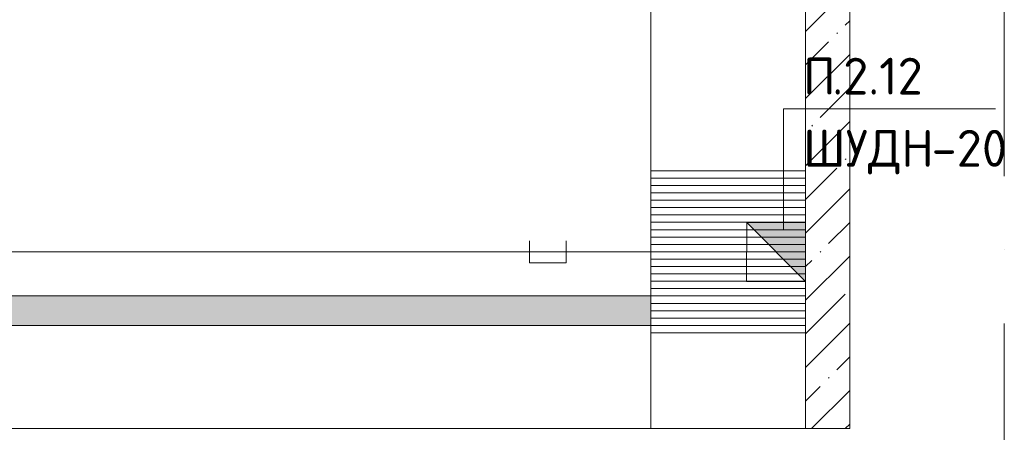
# Model space of a CAD drawing. Header units: millimetres. Extents: x -32229 to 291619, y -13689 to 125138.
# Tile 548 of 565: x 120018 to 126705, y 96175 to 98975. Entities that reach past the tile are written whole.
import ezdxf

# ---------------------------------------------------------------- set-up
doc = ezdxf.new("R2010")
doc.units = ezdxf.units.MM
doc.linetypes.add('ADSK_Линия сетки', pattern=[5000, 4000, -500, 0, -500])
for name, color, linetype, lineweight in [('A-____-NOTE-TEXT', 7, 'Continuous', 18), ('A-DETL-____-THIN', 7, 'Continuous', 9), ('A-FLOR-____-OTLN', 7, 'Continuous', 18), ('A-WALL-____-MCUT', 7, 'Continuous', 40), ('A-WALL-____-PATT', 7, 'Continuous', 40), ('G-____-____-TEXT', 7, 'Continuous', 9), ('M-EQPM-____-OTLN', 7, 'Continuous', 18), ('S-GRID-____-OTLN', 7, 'Continuous', 9)]:
    doc.layers.add(name, color=color, linetype=linetype, lineweight=lineweight)
doc.layers.add('A-DETL-____-OTLN', color=7, linetype='Continuous', lineweight=9, true_color=0x00a600)
doc.styles.add('ISOCPEUR', font='isocpeur.ttf', dxfattribs={"height": 250})

# ---------------------------------------------------------------- blocks, each defined once
blk = doc.blocks.new('АР_Лоток - 200х100h_ЛВ1-7189167--02 ЭМ')
at = {"layer": 'M-EQPM-____-OTLN', "lineweight": 13, "true_color": 0xf3f3f3}
blk.add_hatch(color=7, dxfattribs=at).paths.add_polyline_path([(78020, -100), (78020, 100), (0, 100), (0, -100), (75579.6, -100)])
blk = doc.blocks.new('АР_Приямок - ПР-2_1050х1100-V73--02 ЭМ')
at = {"layer": 'M-EQPM-____-OTLN', "lineweight": 5, "true_color": 0xaaaaaa}
h = blk.add_hatch(dxfattribs=at)
h.set_pattern_fill('FP_31', color=253, style=0, pattern_type=2)
h.set_pattern_definition([(90, (0, 0), (-50, 3e-15), [])])
h.paths.add_polyline_path([(1100, 525), (0, 525), (0, -525), (1100, -525), (1100, 282.5)])
at = {"layer": 'M-EQPM-____-OTLN', "color": 253, "lineweight": 13, "true_color": 0xaaaaaa}
for p, q in [((0, -525), (0, 525)), ((1100, 525), (1100, -525)), ((1100, -525), (0, -525)), ((0, -525), (1100, -525))]:
    blk.add_line(p, q, dxfattribs=at)
blk = doc.blocks.new('Наметкина 10_РД_АР_П_отсоединено_rvt-1--02 ЭМ')
at = {"layer": 'A-WALL-____-PATT', "lineweight": 5, "true_color": 0xaaaaaa}
h = blk.add_hatch(dxfattribs=at)
h.set_pattern_fill('FP_3', color=253, style=0, pattern_type=2)
h.set_pattern_definition([(45, (0, 0), (-228.0985, 228.0985), []), (45, (228.1, 0), (-228.0985, 228.0985), [403.225, -80.645, 6.706, -73.939])])
h.paths.add_polyline_path([(125355.3, 96200), (125655.3, 96200), (125655.3, 102689.1), (125355.3, 103354), (125355.3, 99448.8)])
at = {"layer": 'A-FLOR-____-OTLN', "color": 253, "lineweight": 13, "true_color": 0xaaaaaa}
for p, q in [((124305.3, 97950), (124305.3, 99550)), ((124305.3, 97950), (125355.3, 97950)), ((46485.3, 97100), (124305.3, 97100)), ((124305.3, 96900), (46285.3, 96900)), ((125355.3, 96850), (124305.3, 96850)), ((124305.3, 96200), (124305.3, 96850)), ((45585.3, 96200), (124305.3, 96200)), ((125355.3, 96200), (124305.3, 96200))]:
    blk.add_line(p, q, dxfattribs=at)
at = {"layer": 'A-WALL-____-MCUT', "color": 253, "lineweight": 13, "true_color": 0xaaaaaa}
for p, q in [((125655.3, 96200), (125655.3, 102689.1)), ((125355.3, 99459.9), (125355.3, 96200)), ((125355.3, 96200), (125655.3, 96200))]:
    blk.add_line(p, q, dxfattribs=at)
at = {"layer": 'M-EQPM-____-OTLN', "color": 253, "lineweight": 13, "true_color": 0xaaaaaa, "rotation": 269.999999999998}
blk.add_blockref('АР_Приямок - ПР-2_1050х1100-V73--02 ЭМ', (124830.3, 97950), dxfattribs=at)
at = {"layer": 'M-EQPM-____-OTLN', "color": 253, "lineweight": 13, "true_color": 0xaaaaaa}
blk.add_blockref('АР_Лоток - 200х100h_ЛВ1-7189167--02 ЭМ', (46285.3, 97000), dxfattribs=at)
blk = doc.blocks.new('УГО_Шкаф - УГО_Шкаф-2925116--02 ЭМ')
at = {"layer": 'A-____-NOTE-TEXT', "lineweight": 9, "true_color": 0x0000ff}
blk.add_hatch(color=5, dxfattribs=at).paths.add_polyline_path([(1, 2), (1, 0), (-1, 0)])
at = {"layer": 'A-____-NOTE-TEXT', "color": 5, "lineweight": 9, "true_color": 0x0000ff}
for p, q in [((-1, 0), (-1, 2)), ((-1, 2), (1, 2)), ((1, 2), (-1, 0)), ((1, 0), (1, 2)), ((1, 0), (1, 2)), ((1, 0), (-1, 0)), ((-1, 0), (1, 0))]:
    blk.add_line(p, q, dxfattribs=at)

msp = doc.modelspace()

# ---------------------------------------------------------------- linework, layer by layer
at = {"layer": 'A-DETL-____-OTLN', "color": 5, "true_color": 0x0000ff}
for p, q in [((123479.9, 97475.1), (123479.7, 97325.1)), ((123729.7, 97324.8), (123729.9, 97474.8)), ((125065.3, 97400), (114684.7, 97400)), ((123479.7, 97325.1), (123729.7, 97324.8))]:
    msp.add_line(p, q, dxfattribs=at)
at = {"layer": 'A-DETL-____-THIN'}
for p, q in [((126645.3, 98370), (125205.3, 98370)), ((125205.3, 98370), (125205.3, 97550))]:
    msp.add_line(p, q, dxfattribs=at)
at = {"layer": 'S-GRID-____-OTLN', "color": 253, "linetype": 'ADSK_Линия сетки', "true_color": 0xaaaaaa}
msp.add_line((126705.3, -12088.9), (126705.3, 125138.4), dxfattribs=at)

# ---------------------------------------------------------------- block references
at = {"lineweight": 5}
msp.add_blockref('Наметкина 10_РД_АР_П_отсоединено_rvt-1--02 ЭМ', (0, 0), dxfattribs=at)
at = {"layer": 'A-____-NOTE-TEXT', "color": 5, "lineweight": 9, "true_color": 0x0000ff, "xscale": 200, "yscale": 200, "zscale": 200, "rotation": 89.91848292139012}
msp.add_blockref('УГО_Шкаф - УГО_Шкаф-2925116--02 ЭМ', (125355.3, 97397.5), dxfattribs=at)

# ---------------------------------------------------------------- texts
at = {"layer": 'G-____-____-TEXT', "char_height": 250, "attachment_point": 1, "style": 'ISOCPEUR'}
for s, insert, width in [('\\fISOCPEUR|b0|i0|c204|p34|;П', (125338.7, 98716.9), 240.506), ('.2.12', (125537.1, 98716.9), 753.586), ('ШУДН', (125338.7, 98227.4), 1058.227), ('-20', (126211.8, 98227.4), 625.316)]:
    msp.add_mtext(s, dxfattribs=dict(at, insert=insert, width=width))

doc.saveas('drawing.dxf')
